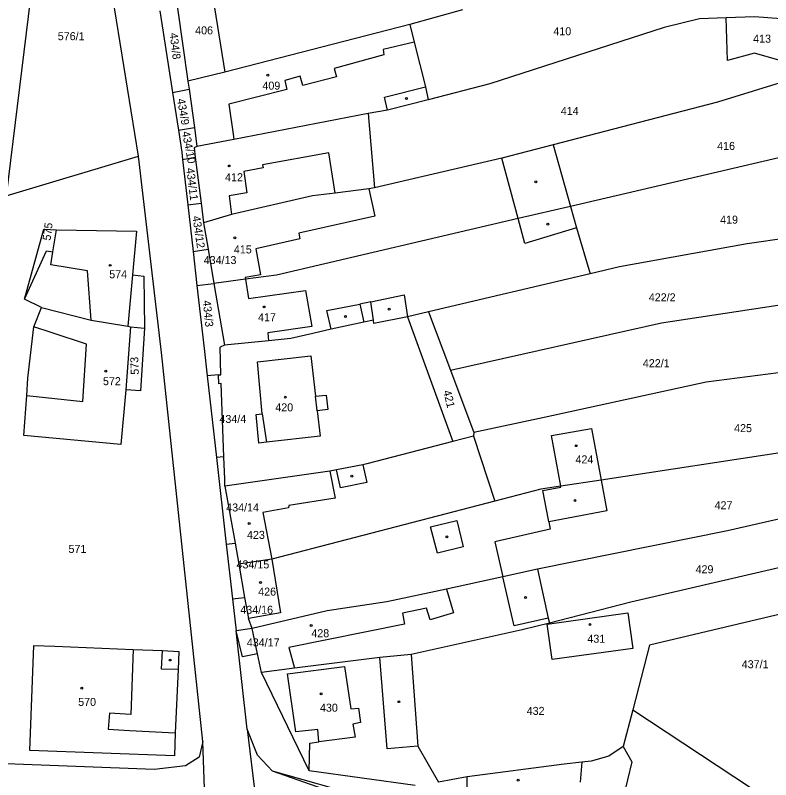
# Model space of a CAD drawing. Extents: x -563148 to -561712, y -1182311 to -1179502.
# Drawn here: x -562472.3 to -562330.8, y -1180775.6 to -1180632.4 of the extents above; entities that cross this region are included whole.
import ezdxf

# ---------------------------------------------------------------- set-up
doc = ezdxf.new("R2010")
doc.units = 0
for name, color, linetype in [('Vrstva 55', 7, 'Continuous'), ('Vrstva 56', 7, 'Continuous'), ('Vrstva 57', 7, 'Continuous')]:
    doc.layers.add(name, color=color, linetype=linetype)

msp = doc.modelspace()

# ---------------------------------------------------------------- linework, layer by layer
at = {"layer": 'Vrstva 55'}
for p, q in [((-562449.2, -1180658.76), (-562458.54, -1180601.3)), ((-562468.18, -1180618.34), (-562474.01, -1180666.19)), ((-562445.23, -1180631.54), (-562442.85, -1180646.84)), ((-562441.95, -1180631.04), (-562439.97, -1180644.72)), ((-562388.53, -1180631.32), (-562398.39, -1180634.09)), ((-562344.16, -1180633), (-562350.76, -1180634.66)), ((-562339.16, -1180632.83), (-562344.16, -1180633)), ((-562333.84, -1180632.65), (-562339.16, -1180632.83)), ((-562338.89, -1180640.83), (-562339.16, -1180632.83)), ((-562328.85, -1180633.05), (-562333.84, -1180632.65)), ((-562398.39, -1180634.09), (-562433.09, -1180643)), ((-562398.39, -1180634.09), (-562397.61, -1180637.42)), ((-562350.76, -1180634.66), (-562383.43, -1180645.22)), ((-562397.61, -1180637.42), (-562395.46, -1180645.79)), ((-562333.85, -1180639.47), (-562338.89, -1180640.83)), ((-562327.99, -1180641.14), (-562333.85, -1180639.47)), ((-562433.09, -1180643), (-562439.97, -1180644.72)), ((-562321.76, -1180642.77), (-562340.8, -1180648.62)), ((-562439.97, -1180644.72), (-562439.76, -1180646.21)), ((-562442.85, -1180646.84), (-562439.76, -1180646.21)), ((-562439.76, -1180646.21), (-562438.77, -1180653.39)), ((-562395.46, -1180645.79), (-562395.01, -1180648.2)), ((-562383.43, -1180645.22), (-562395.01, -1180648.2)), ((-562442.85, -1180646.84), (-562441.76, -1180653.88)), ((-562395.01, -1180648.2), (-562402.57, -1180650.16)), ((-562340.8, -1180648.62), (-562371.57, -1180656.62)), ((-562406.24, -1180650.78), (-562431.39, -1180655.61)), ((-562402.57, -1180650.16), (-562406.24, -1180650.78)), ((-562406.24, -1180650.78), (-562405.05, -1180664.72)), ((-562441.76, -1180653.88), (-562438.77, -1180653.39)), ((-562438.77, -1180653.39), (-562438.28, -1180656.93)), ((-562441.76, -1180653.88), (-562441.11, -1180658.02)), ((-562431.39, -1180655.61), (-562438.28, -1180656.93)), ((-562317.87, -1180656.38), (-562368.33, -1180668.18)), ((-562438.28, -1180656.93), (-562438.81, -1180657.21)), ((-562438.81, -1180657.21), (-562438.59, -1180658.92)), ((-562371.57, -1180656.62), (-562381.17, -1180659.16)), ((-562371.57, -1180656.62), (-562368.33, -1180668.18)), ((-562474.01, -1180666.19), (-562449.2, -1180658.76)), ((-562444.9, -1180695.54), (-562449.2, -1180658.76)), ((-562441.11, -1180658.02), (-562440.96, -1180659.37)), ((-562440.96, -1180659.37), (-562438.59, -1180658.92)), ((-562440.96, -1180659.37), (-562440, -1180667.85)), ((-562438.59, -1180658.92), (-562437.5, -1180667.54)), ((-562381.17, -1180659.16), (-562405.05, -1180664.72)), ((-562406.11, -1180664.86), (-562412.4, -1180665.69)), ((-562405.05, -1180664.72), (-562406.11, -1180664.86)), ((-562416.62, -1180666.2), (-562431.78, -1180669.68)), ((-562412.4, -1180665.69), (-562416.62, -1180666.2)), ((-562440, -1180667.85), (-562437.5, -1180667.54)), ((-562440, -1180667.85), (-562439.01, -1180676.63)), ((-562437.5, -1180667.54), (-562437.03, -1180671.24)), ((-562368.33, -1180668.18), (-562378.12, -1180670.47)), ((-562368.33, -1180668.18), (-562367.21, -1180672.17)), ((-562431.78, -1180669.68), (-562437.03, -1180671.24)), ((-562378.12, -1180670.47), (-562423.39, -1180681.05)), ((-562437.03, -1180671.24), (-562436.18, -1180676.22)), ((-562367.21, -1180672.17), (-562364.67, -1180680.8)), ((-562315.82, -1180672.28), (-562335.24, -1180675.21)), ((-562470.55, -1180685.56), (-562466.94, -1180672.41)), ((-562466.94, -1180672.41), (-562464.6, -1180672.58)), ((-562465.25, -1180676.67), (-562464.6, -1180672.58)), ((-562464.6, -1180672.58), (-562449.63, -1180672.82)), ((-562449.63, -1180672.82), (-562450.37, -1180680.98)), ((-562470.55, -1180685.56), (-562466.48, -1180676.48)), ((-562466.48, -1180676.48), (-562465.25, -1180676.67)), ((-562439.01, -1180676.63), (-562436.18, -1180676.22)), ((-562436.18, -1180676.22), (-562435.09, -1180682.61)), ((-562335.24, -1180675.21), (-562359.17, -1180679.53)), ((-562439.01, -1180676.63), (-562438.29, -1180682.97)), ((-562364.67, -1180680.8), (-562394.93, -1180687.93)), ((-562359.17, -1180679.53), (-562364.67, -1180680.8)), ((-562450.37, -1180680.98), (-562448.24, -1180681.25)), ((-562448.24, -1180681.25), (-562448.08, -1180691)), ((-562429.19, -1180681.82), (-562435.09, -1180682.61)), ((-562423.39, -1180681.05), (-562429.19, -1180681.82)), ((-562438.29, -1180682.97), (-562435.09, -1180682.61)), ((-562438.29, -1180682.97), (-562436.96, -1180694.79)), ((-562435.09, -1180682.61), (-562433.12, -1180694.16)), ((-562351.29, -1180690), (-562311.29, -1180683.93)), ((-562467.39, -1180687.11), (-562470.55, -1180685.56)), ((-562468.86, -1180690.77), (-562467.39, -1180687.11)), ((-562467.39, -1180687.11), (-562458.07, -1180689.51)), ((-562394.93, -1180687.93), (-562398.82, -1180688.85)), ((-562394.93, -1180687.93), (-562390.82, -1180698.84)), ((-562398.82, -1180688.85), (-562405.15, -1180690.1)), ((-562398.82, -1180688.85), (-562390.35, -1180712.22)), ((-562469.94, -1180700.38), (-562468.86, -1180690.77)), ((-562458.07, -1180689.51), (-562451.25, -1180690.65)), ((-562450.73, -1180690.77), (-562451.57, -1180702.53)), ((-562451.25, -1180690.65), (-562450.73, -1180690.77)), ((-562450.73, -1180690.77), (-562448.08, -1180691)), ((-562407.03, -1180689.89), (-562413.17, -1180691.17)), ((-562405.23, -1180689.51), (-562407.03, -1180689.89)), ((-562405.15, -1180690.1), (-562405.23, -1180689.51)), ((-562390.82, -1180698.84), (-562351.29, -1180690)), ((-562448.08, -1180691), (-562448.87, -1180702.73)), ((-562416.6, -1180691.98), (-562420.67, -1180692.94)), ((-562413.17, -1180691.17), (-562416.6, -1180691.98)), ((-562424.87, -1180693.35), (-562433.12, -1180694.16)), ((-562420.67, -1180692.94), (-562424.87, -1180693.35)), ((-562436.96, -1180694.79), (-562436.38, -1180699.92)), ((-562433.12, -1180694.16), (-562433.93, -1180694.54)), ((-562433.84, -1180699.77), (-562433.93, -1180694.54)), ((-562437.16, -1180768.49), (-562444.9, -1180695.54)), ((-562311.13, -1180697.05), (-562342.94, -1180701.11)), ((-562390.82, -1180698.84), (-562386.4, -1180710.56)), ((-562470.17, -1180703.61), (-562469.94, -1180700.38)), ((-562434.25, -1180699.75), (-562436.38, -1180699.92)), ((-562436.38, -1180699.92), (-562434.65, -1180715.21)), ((-562434.25, -1180699.75), (-562433.84, -1180699.77)), ((-562434.18, -1180701.44), (-562434.25, -1180699.75)), ((-562433.77, -1180701.39), (-562434.18, -1180701.44)), ((-562433.24, -1180715.11), (-562433.77, -1180701.39)), ((-562342.94, -1180701.11), (-562373.23, -1180707.73)), ((-562470.69, -1180711.13), (-562470.17, -1180703.61)), ((-562451.57, -1180702.53), (-562452.52, -1180712.81)), ((-562448.87, -1180702.73), (-562451.57, -1180702.53)), ((-562373.23, -1180707.73), (-562386.4, -1180710.56)), ((-562386.4, -1180710.56), (-562386.48, -1180711.21)), ((-562371.85, -1180711.1), (-562364.36, -1180709.77)), ((-562364.36, -1180709.77), (-562362.57, -1180719.46)), ((-562452.52, -1180712.81), (-562470.69, -1180711.13)), ((-562390.35, -1180712.22), (-562406.45, -1180716.44)), ((-562386.48, -1180711.21), (-562390.35, -1180712.22)), ((-562386.48, -1180711.21), (-562382.47, -1180723.41)), ((-562370.16, -1180720.61), (-562371.85, -1180711.1)), ((-562310.43, -1180711.56), (-562362.57, -1180719.46)), ((-562433.24, -1180715.11), (-562434.65, -1180715.21)), ((-562434.65, -1180715.21), (-562432.81, -1180731.45)), ((-562433.08, -1180719.28), (-562433.24, -1180715.11)), ((-562407.23, -1180716.59), (-562412.12, -1180717.52)), ((-562406.45, -1180716.44), (-562407.23, -1180716.59)), ((-562413.4, -1180717.77), (-562433.03, -1180720.59)), ((-562412.12, -1180717.52), (-562413.4, -1180717.77)), ((-562433.03, -1180720.59), (-562433.08, -1180719.28)), ((-562362.57, -1180719.46), (-562370.16, -1180720.61)), ((-562362.57, -1180719.46), (-562361.51, -1180725.23)), ((-562433.03, -1180720.59), (-562431.15, -1180731.28)), ((-562370.16, -1180720.61), (-562373.85, -1180721.17)), ((-562373.85, -1180721.17), (-562382.47, -1180723.41)), ((-562310.29, -1180722.45), (-562338.95, -1180728.95)), ((-562382.47, -1180723.41), (-562424.23, -1180734.29)), ((-562361.51, -1180725.23), (-562372.36, -1180727.28)), ((-562372.36, -1180727.28), (-562372.1, -1180728.64)), ((-562372.1, -1180728.64), (-562382.49, -1180731.07)), ((-562338.95, -1180728.95), (-562374.52, -1180736.14)), ((-562308.27, -1180730.99), (-562357.01, -1180742.36)), ((-562432.81, -1180731.45), (-562431.15, -1180731.28)), ((-562432.81, -1180731.45), (-562431.64, -1180741.73)), ((-562431.15, -1180731.28), (-562430.45, -1180735.23)), ((-562382.49, -1180731.07), (-562381.02, -1180737.61)), ((-562424.23, -1180734.29), (-562430.45, -1180735.23)), ((-562430.45, -1180735.23), (-562429.35, -1180741.49)), ((-562374.52, -1180736.14), (-562381.02, -1180737.61)), ((-562374.52, -1180736.14), (-562372.48, -1180745.34)), ((-562381.02, -1180737.61), (-562391.55, -1180739.89)), ((-562391.55, -1180739.89), (-562402.73, -1180742.31)), ((-562431.64, -1180741.73), (-562429.35, -1180741.49)), ((-562431.64, -1180741.73), (-562430.96, -1180747.73)), ((-562429.35, -1180741.49), (-562428.65, -1180745.44)), ((-562402.73, -1180742.31), (-562413.89, -1180743.96)), ((-562357.01, -1180742.36), (-562372.28, -1180746.26)), ((-562323.98, -1180743.37), (-562353.54, -1180750.39)), ((-562413.89, -1180743.96), (-562427.95, -1180747.27)), ((-562372.68, -1180746.5), (-562357.56, -1180744.35)), ((-562372.48, -1180745.34), (-562372.28, -1180746.26)), ((-562357.56, -1180744.35), (-562356.67, -1180751.04)), ((-562427.95, -1180747.27), (-562428.65, -1180745.44)), ((-562372.28, -1180746.26), (-562377.37, -1180747.56)), ((-562371.75, -1180753.08), (-562372.68, -1180746.5)), ((-562427.95, -1180747.27), (-562430.96, -1180747.73)), ((-562428.87, -1180766.18), (-562430.96, -1180747.73)), ((-562429.77, -1180752.58), (-562430.96, -1180747.73)), ((-562426.94, -1180752.02), (-562427.95, -1180747.27)), ((-562377.37, -1180747.56), (-562398.19, -1180752.15)), ((-562469.55, -1180770.15), (-562468.8, -1180750.44)), ((-562468.8, -1180750.44), (-562464.88, -1180750.61)), ((-562464.88, -1180750.61), (-562450.25, -1180751.24)), ((-562356.67, -1180751.04), (-562371.75, -1180753.08)), ((-562353.54, -1180750.39), (-562356.66, -1180762.53)), ((-562450.25, -1180751.24), (-562444.75, -1180751.39)), ((-562444.75, -1180751.39), (-562441.69, -1180751.57)), ((-562441.69, -1180751.57), (-562441.79, -1180754.99)), ((-562426.94, -1180752.02), (-562429.77, -1180752.58)), ((-562426.2, -1180755.5), (-562426.94, -1180752.02)), ((-562398.19, -1180752.15), (-562404.06, -1180752.72)), ((-562398.19, -1180752.15), (-562396.89, -1180769.35)), ((-562404.06, -1180752.72), (-562420.01, -1180754.75)), ((-562441.79, -1180754.99), (-562442.34, -1180766.84)), ((-562420.01, -1180754.75), (-562426.2, -1180755.5)), ((-562417.28, -1180773.93), (-562426.2, -1180755.5)), ((-562356.66, -1180762.53), (-562358.43, -1180769.4)), ((-562356.66, -1180762.53), (-562334.62, -1180777.08)), ((-562442.34, -1180766.84), (-562442.48, -1180771.17)), ((-562428.87, -1180766.18), (-562426.05, -1180789.71)), ((-562426.93, -1180771.04), (-562428.87, -1180766.18)), ((-562437.16, -1180768.49), (-562437.85, -1180771.37)), ((-562436.56, -1180784.89), (-562437.16, -1180768.49)), ((-562396.89, -1180769.35), (-562393.07, -1180776.06)), ((-562358.43, -1180769.4), (-562361.13, -1180771.21)), ((-562358.43, -1180769.4), (-562356.83, -1180772.25)), ((-562442.48, -1180771.17), (-562469.55, -1180770.15)), ((-562424.11, -1180774.04), (-562426.93, -1180771.04)), ((-562446.28, -1180773.68), (-562489.97, -1180772.04)), ((-562437.85, -1180771.37), (-562440.41, -1180773.01)), ((-562366.19, -1180772.32), (-562369.5, -1180772.74)), ((-562366.19, -1180772.32), (-562366.51, -1180776.11)), ((-562364.45, -1180772.14), (-562366.19, -1180772.32)), ((-562361.13, -1180771.21), (-562364.45, -1180772.14)), ((-562356.83, -1180772.25), (-562358.46, -1180779.03)), ((-562440.41, -1180773.01), (-562446.28, -1180773.68)), ((-562397.44, -1180776.71), (-562417.28, -1180773.93)), ((-562369.5, -1180772.74), (-562387.65, -1180775.07)), ((-562367.7, -1180789.85), (-562424.11, -1180774.04)), ((-562387.65, -1180775.07), (-562393.07, -1180776.06))]:
    msp.add_line(p, q, dxfattribs=at)
at = {"layer": 'Vrstva 56'}
for p, q in [((-562434.98, -1180630.97), (-562433.09, -1180643)), ((-562397.61, -1180637.42), (-562403.39, -1180638.79)), ((-562403.39, -1180638.79), (-562403.28, -1180639.75)), ((-562403.28, -1180639.75), (-562412.58, -1180642.34)), ((-562412.58, -1180642.34), (-562412.15, -1180643.91)), ((-562418.98, -1180643.74), (-562421.82, -1180644.6)), ((-562421.82, -1180644.6), (-562421.43, -1180646.27)), ((-562418.47, -1180645.49), (-562418.98, -1180643.74)), ((-562412.15, -1180643.91), (-562418.47, -1180645.49)), ((-562421.43, -1180646.27), (-562432.31, -1180649.03)), ((-562403.14, -1180647.68), (-562395.46, -1180645.79)), ((-562402.57, -1180650.16), (-562403.14, -1180647.68)), ((-562432.31, -1180649.03), (-562431.46, -1180655.1)), ((-562431.46, -1180655.1), (-562431.39, -1180655.61)), ((-562413.59, -1180658.11), (-562426.03, -1180660.37)), ((-562412.4, -1180665.69), (-562413.59, -1180658.11)), ((-562378.12, -1180670.47), (-562381.17, -1180659.16)), ((-562426.03, -1180660.37), (-562425.9, -1180660.97)), ((-562425.9, -1180660.97), (-562429.53, -1180661.64)), ((-562429.53, -1180661.64), (-562428.91, -1180665.65)), ((-562406.11, -1180664.86), (-562404.94, -1180670.01)), ((-562428.91, -1180665.65), (-562432.22, -1180666.22)), ((-562432.22, -1180666.22), (-562431.78, -1180669.68)), ((-562404.94, -1180670.01), (-562419.23, -1180673.2)), ((-562376.87, -1180675.12), (-562378.12, -1180670.47)), ((-562367.21, -1180672.17), (-562376.87, -1180675.12)), ((-562419.23, -1180673.2), (-562418.99, -1180674.27)), ((-562418.99, -1180674.27), (-562427.27, -1180676.13)), ((-562427.27, -1180676.13), (-562426.41, -1180680.97)), ((-562465.64, -1180679.14), (-562465.25, -1180676.67)), ((-562458.76, -1180680.23), (-562465.64, -1180679.14)), ((-562458.07, -1180689.51), (-562458.76, -1180680.23)), ((-562450.37, -1180680.98), (-562451.25, -1180690.65)), ((-562426.41, -1180680.97), (-562429.24, -1180681.5)), ((-562429.24, -1180681.5), (-562429.19, -1180681.82)), ((-562429.19, -1180681.82), (-562428.61, -1180685.42)), ((-562428.61, -1180685.42), (-562417.96, -1180683.94)), ((-562417.96, -1180683.94), (-562416.79, -1180690.66)), ((-562405.73, -1180686.07), (-562399.46, -1180684.77)), ((-562399.46, -1180684.77), (-562398.82, -1180688.85)), ((-562413.98, -1180687.68), (-562407.79, -1180686.49)), ((-562405.73, -1180686.07), (-562407.79, -1180686.49)), ((-562407.79, -1180686.49), (-562407.03, -1180689.89)), ((-562405.23, -1180689.51), (-562405.73, -1180686.07)), ((-562413.17, -1180691.17), (-562413.98, -1180687.68)), ((-562465.42, -1180691.89), (-562468.86, -1180690.77)), ((-562416.79, -1180690.66), (-562425.02, -1180691.86)), ((-562458.98, -1180693.98), (-562465.42, -1180691.89)), ((-562425.02, -1180691.86), (-562424.87, -1180693.35)), ((-562459.68, -1180704.76), (-562458.98, -1180693.98)), ((-562426.96, -1180697.32), (-562416.97, -1180696.17)), ((-562416.97, -1180696.17), (-562416.1, -1180703.76)), ((-562426.05, -1180707.06), (-562426.96, -1180697.32)), ((-562470.17, -1180703.61), (-562459.68, -1180704.76)), ((-562416.1, -1180703.76), (-562414.06, -1180703.53)), ((-562415.77, -1180706.46), (-562416.1, -1180703.76)), ((-562414.06, -1180703.53), (-562413.75, -1180706.23)), ((-562413.75, -1180706.23), (-562415.77, -1180706.46)), ((-562415.77, -1180706.46), (-562415.22, -1180711.25)), ((-562427.19, -1180707.16), (-562426.05, -1180707.06)), ((-562426.69, -1180712.53), (-562427.19, -1180707.16)), ((-562426.05, -1180707.06), (-562425.24, -1180712.39)), ((-562425.24, -1180712.39), (-562426.69, -1180712.53)), ((-562415.22, -1180711.25), (-562425.24, -1180712.39)), ((-562407.23, -1180716.59), (-562406.46, -1180719.92)), ((-562413.4, -1180717.77), (-562412.4, -1180722.86)), ((-562411.4, -1180720.91), (-562412.12, -1180717.52)), ((-562406.46, -1180719.92), (-562411.4, -1180720.91)), ((-562373.5, -1180721.41), (-562370.13, -1180720.78)), ((-562370.13, -1180720.78), (-562370.16, -1180720.61)), ((-562372.44, -1180726.89), (-562373.5, -1180721.41)), ((-562412.4, -1180722.86), (-562421.06, -1180724.25)), ((-562421.12, -1180724.69), (-562425.95, -1180725.56)), ((-562421.06, -1180724.25), (-562421.12, -1180724.69)), ((-562425.95, -1180725.56), (-562424.23, -1180734.29)), ((-562394.54, -1180728.22), (-562389.58, -1180727.02)), ((-562389.58, -1180727.02), (-562388.43, -1180731.98)), ((-562372.36, -1180727.28), (-562372.44, -1180726.89)), ((-562393.25, -1180733.16), (-562394.54, -1180728.22)), ((-562388.43, -1180731.98), (-562393.25, -1180733.16)), ((-562424.23, -1180734.29), (-562422.63, -1180744.32)), ((-562378.99, -1180746.27), (-562381.02, -1180737.61)), ((-562391.55, -1180739.89), (-562390.21, -1180744.33)), ((-562395.29, -1180743.48), (-562399.81, -1180744.43)), ((-562394.59, -1180745.65), (-562395.29, -1180743.48)), ((-562422.63, -1180744.32), (-562428.65, -1180745.44)), ((-562399.81, -1180744.43), (-562399.43, -1180746.48)), ((-562390.21, -1180744.33), (-562394.59, -1180745.65)), ((-562372.48, -1180745.34), (-562378.87, -1180746.76)), ((-562399.43, -1180746.48), (-562421.1, -1180750.87)), ((-562378.87, -1180746.76), (-562378.99, -1180746.27)), ((-562421.1, -1180750.87), (-562420.01, -1180754.75)), ((-562450.25, -1180751.24), (-562450.64, -1180763.41)), ((-562444.93, -1180754.88), (-562444.75, -1180751.39)), ((-562402.67, -1180769.82), (-562404.06, -1180752.72)), ((-562441.79, -1180754.99), (-562444.93, -1180754.88)), ((-562421.31, -1180755.8), (-562410.66, -1180754.39)), ((-562410.66, -1180754.39), (-562409.47, -1180762.34)), ((-562419.75, -1180766.66), (-562421.31, -1180755.8)), ((-562409.47, -1180762.34), (-562408.04, -1180762.2)), ((-562408.04, -1180762.2), (-562407.65, -1180764.93)), ((-562454.66, -1180763.13), (-562454.88, -1180766.18)), ((-562450.64, -1180763.41), (-562454.66, -1180763.13)), ((-562407.65, -1180764.93), (-562409.1, -1180765.24)), ((-562409.1, -1180765.24), (-562408.67, -1180767.66)), ((-562454.88, -1180766.18), (-562450.92, -1180766.38)), ((-562450.92, -1180766.38), (-562442.34, -1180766.84)), ((-562415.65, -1180766.2), (-562419.75, -1180766.66)), ((-562415.43, -1180768.53), (-562415.65, -1180766.2)), ((-562408.67, -1180767.66), (-562415.43, -1180768.53)), ((-562417.28, -1180773.93), (-562417.11, -1180768.75)), ((-562417.11, -1180768.75), (-562415.43, -1180768.53)), ((-562396.89, -1180769.35), (-562402.67, -1180769.82)), ((-562371.22, -1180792.45), (-562424.11, -1180774.04)), ((-562387.56, -1180780.89), (-562387.65, -1180775.07))]:
    msp.add_line(p, q, dxfattribs=at)
at = {"layer": 'Vrstva 57'}
for centre in [(-562425.01, -1180643.59), (-562399.06, -1180647.96), (-562432.22, -1180660.59), (-562374.8, -1180663.58), (-562372.57, -1180671.49), (-562431.2, -1180674.07), (-562454.54, -1180679.22), (-562425.71, -1180687.02), (-562402.28, -1180687.44), (-562410.49, -1180688.81), (-562455.37, -1180699.05), (-562421.73, -1180703.93), (-562367.24, -1180713.02), (-562409.29, -1180718.73), (-562367.48, -1180723.28), (-562428.52, -1180727.6), (-562391.46, -1180730.09), (-562426.39, -1180738.65), (-562376.73, -1180741.46), (-562416.89, -1180746.71), (-562364.67, -1180746.54), (-562443.29, -1180753.2), (-562459.87, -1180758.47), (-562415.04, -1180759.52), (-562400.45, -1180761), (-562378.14, -1180775.7)]:
    msp.add_circle(centre, 0.175, dxfattribs=at)

# ---------------------------------------------------------------- texts
for s, p in [('406', (-562438.62, -1180635.93)), ('410', (-562371.53, -1180636.1)), ('576/1', (-562464.35, -1180637.02)), ('413', (-562334.12, -1180637.49)), ('409', (-562426.02, -1180646.29)), ('414', (-562370.14, -1180651.03)), ('416', (-562340.86, -1180657.59)), ('412', (-562433.01, -1180663.45)), ('419', (-562340.3, -1180671.41)), ('415', (-562431.37, -1180676.99)), ('434/13', (-562437.02, -1180678.98)), ('574', (-562454.71, -1180681.64)), ('422/2', (-562353.66, -1180685.96)), ('417', (-562426.83, -1180689.69)), ('422/1', (-562354.77, -1180698.31)), ('572', (-562455.88, -1180701.68)), ('420', (-562423.61, -1180706.58)), ('434/4', (-562434.07, -1180708.76)), ('425', (-562337.68, -1180710.48)), ('424', (-562367.39, -1180716.34)), ('434/14', (-562432.8, -1180725.35)), ('427', (-562341.34, -1180724.94)), ('423', (-562428.91, -1180730.49)), ('571', (-562462.34, -1180733.12)), ('434/15', (-562430.87, -1180736.02)), ('429', (-562344.9, -1180736.93)), ('426', (-562426.81, -1180741.12)), ('434/16', (-562430.16, -1180744.52)), ('428', (-562416.86, -1180748.92)), ('434/17', (-562428.94, -1180750.65)), ('431', (-562365.16, -1180749.95)), ('437/1', (-562336.25, -1180754.73)), ('570', (-562460.53, -1180761.8)), ('430', (-562415.24, -1180762.88)), ('432', (-562376.53, -1180763.48))]:
    msp.add_text(s, height=1.5, dxfattribs=at).set_placement(p)
for s, rotation, p in [('434/8', 277.0533, (-562443.4, -1180635.73)), ('434/9', 279.8973, (-562442.01, -1180648.08)), ('434/10', 280.9159, (-562441.1, -1180654.23)), ('434/11', 277.2559, (-562440.3, -1180661.04)), ('434/12', 278.489, (-562439.15, -1180670.04)), ('575', 82.7559, (-562465.71, -1180674.64)), ('434/3', 275.7576, (-562437.19, -1180685.84)), ('573', 92.0873, (-562449.16, -1180699.7)), ('421', 283.9204, (-562392.18, -1180702.81))]:
    msp.add_text(s, height=1.5, rotation=rotation, dxfattribs=at).set_placement(p)

doc.saveas('drawing.dxf')
